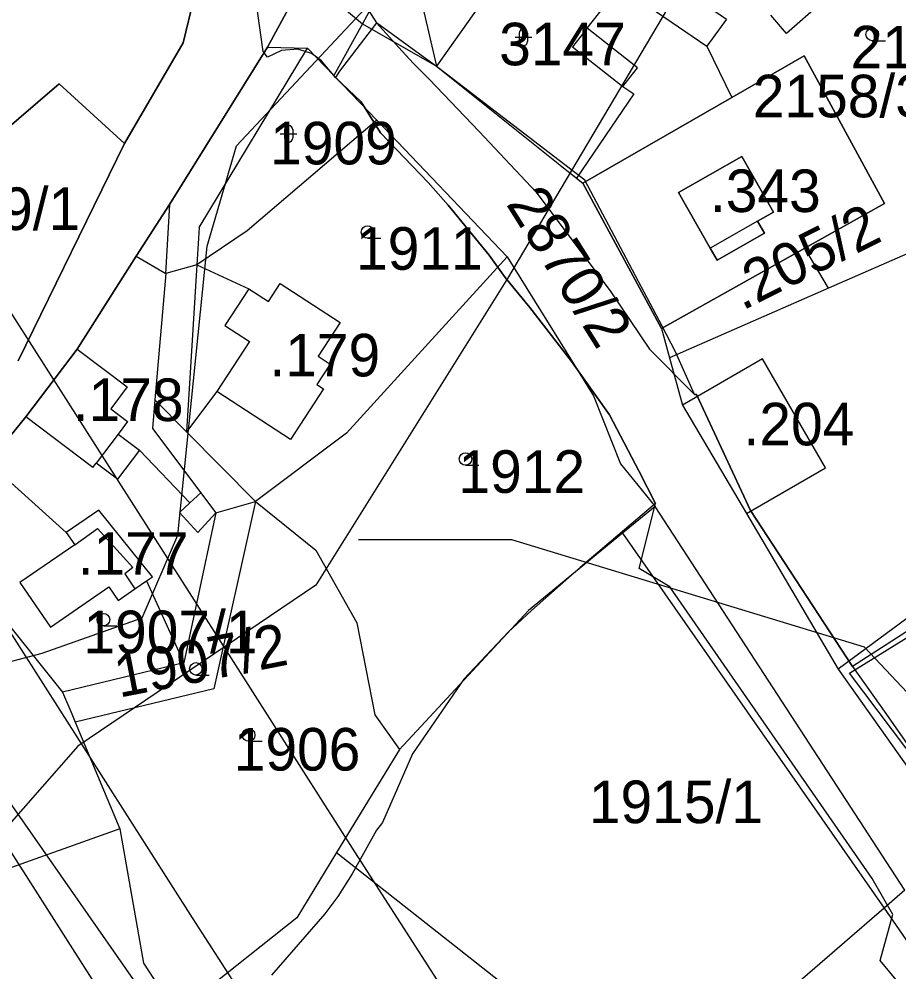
# Model space of a CAD drawing. Extents: x -564810 to -550519, y -1045831 to -1034011.
# Drawn here: x -553478.8 to -553373.4, y -1037256.8 to -1037142.6 of the extents above; entities that cross this region are included whole.
import ezdxf

# ---------------------------------------------------------------- set-up
doc = ezdxf.new("R2010")
doc.units = 0
for name, color, linetype in [('KN stav', 7, 'Continuous'), ('Obvod KPU', 7, 'Continuous'), ('Parcelní čísla', 7, 'Continuous'), ('Plynovod', 7, 'Continuous'), ('přeložka st silnice', 7, 'Continuous'), ('STG', 7, 'Continuous'), ('Vrstva 22', 7, 'Continuous'), ('Vrstva 33', 7, 'Continuous'), ('Vrstva 39', 7, 'Continuous'), ('Vrstva 4', 7, 'Continuous'), ('Vrstva 5', 7, 'Continuous'), ('zamokř ploch', 7, 'Continuous')]:
    doc.layers.add(name, color=color, linetype=linetype)

msp = doc.modelspace()

# ---------------------------------------------------------------- linework, layer by layer
at = {"layer": 'KN stav'}
for p, q in [((-553459.09, -1037145.45), (-553455.25, -1037129.3)), ((-553455.25, -1037129.3), (-553459.09, -1037145.45)), ((-553431.65, -1037135.63), (-553428.76, -1037148.24)), ((-553420.64, -1037136.79), (-553428.76, -1037148.24)), ((-553401.4, -1037137.54), (-553393.99, -1037142.61)), ((-553436.56, -1037141.26), (-553437.62, -1037143.18)), ((-553446.51, -1037141.41), (-553449, -1037145.98)), ((-553449, -1037145.98), (-553446.51, -1037141.41)), ((-553437.62, -1037143.18), (-553441.04, -1037149.38)), ((-553437.62, -1037143.18), (-553428.76, -1037148.24)), ((-553393.99, -1037142.61), (-553396.35, -1037145.86)), ((-553466.13, -1037157.51), (-553459.09, -1037145.45)), ((-553459.09, -1037145.45), (-553466.13, -1037157.51)), ((-553449, -1037145.98), (-553460.74, -1037164.81)), ((-553460.74, -1037164.81), (-553449, -1037145.98)), ((-553449, -1037145.98), (-553444.19, -1037146.09)), ((-553444.19, -1037146.09), (-553441.04, -1037149.38)), ((-553396.35, -1037145.86), (-553393.37, -1037152.01)), ((-553393.37, -1037152.01), (-553384.71, -1037147.02)), ((-553384.71, -1037147.02), (-553393.37, -1037152.01)), ((-553384.71, -1037147.02), (-553375.08, -1037164.7)), ((-553375.08, -1037164.7), (-553384.71, -1037147.02)), ((-553428.76, -1037148.24), (-553411.98, -1037161.66)), ((-553483.36, -1037158.45), (-553473.94, -1037150.36)), ((-553473.94, -1037150.36), (-553483.36, -1037158.45)), ((-553473.94, -1037150.36), (-553466.13, -1037157.51)), ((-553466.13, -1037157.51), (-553473.94, -1037150.36)), ((-553441.04, -1037149.38), (-553435.91, -1037154.74)), ((-553393.37, -1037152.01), (-553411.2, -1037162.28)), ((-553411.2, -1037162.28), (-553393.37, -1037152.01)), ((-553435.91, -1037154.74), (-553451.43, -1037167.96)), ((-553435.91, -1037154.74), (-553420.27, -1037171.08)), ((-553478.85, -1037183.54), (-553466.13, -1037157.51)), ((-553466.13, -1037157.51), (-553478.85, -1037183.54)), ((-553392.17, -1037159.06), (-553399.77, -1037163.4)), ((-553399.77, -1037163.4), (-553392.17, -1037159.06)), ((-553388.36, -1037165.73), (-553392.17, -1037159.06)), ((-553392.17, -1037159.06), (-553388.36, -1037165.73)), ((-553411.98, -1037161.66), (-553411.2, -1037162.28)), ((-553411.2, -1037162.28), (-553401.81, -1037179.68)), ((-553401.81, -1037179.68), (-553411.2, -1037162.28)), ((-553399.77, -1037163.4), (-553395.96, -1037170.07)), ((-553395.96, -1037170.07), (-553399.77, -1037163.4)), ((-553460.74, -1037164.81), (-553464.71, -1037171.02)), ((-553464.71, -1037171.02), (-553460.74, -1037164.81)), ((-553375.08, -1037164.7), (-553384.62, -1037170.05)), ((-553384.62, -1037170.05), (-553375.08, -1037164.7)), ((-553390.29, -1037166.84), (-553388.36, -1037165.73)), ((-553388.36, -1037165.73), (-553390.29, -1037166.84)), ((-553389.47, -1037168.27), (-553390.29, -1037166.84)), ((-553390.29, -1037166.84), (-553389.47, -1037168.27)), ((-553451.43, -1037167.96), (-553457.45, -1037172.06)), ((-553395.14, -1037171.51), (-553389.47, -1037168.27)), ((-553389.47, -1037168.27), (-553395.14, -1037171.51)), ((-553366.61, -1037168.19), (-553381.78, -1037174.85)), ((-553384.62, -1037170.05), (-553401.81, -1037179.68)), ((-553401.81, -1037179.68), (-553384.62, -1037170.05)), ((-553395.96, -1037170.07), (-553395.14, -1037171.51)), ((-553395.14, -1037171.51), (-553395.96, -1037170.07)), ((-553381.78, -1037174.85), (-553384.62, -1037170.05)), ((-553464.71, -1037171.02), (-553471.8, -1037182.14)), ((-553471.8, -1037182.14), (-553464.71, -1037171.02)), ((-553464.71, -1037171.02), (-553461.19, -1037173.1)), ((-553457.45, -1037172.06), (-553461.19, -1037173.1)), ((-553457.45, -1037172.06), (-553451.23, -1037174.92)), ((-553420.27, -1037171.08), (-553439.51, -1037192.21)), ((-553420.27, -1037171.08), (-553409.96, -1037187.76)), ((-553461.19, -1037173.1), (-553462.48, -1037188.24)), ((-553448.88, -1037176.45), (-553447.47, -1037174.29)), ((-553447.47, -1037174.29), (-553440.3, -1037178.96)), ((-553451.23, -1037174.92), (-553448.88, -1037176.45)), ((-553381.78, -1037174.85), (-553400.83, -1037183.2)), ((-553440.3, -1037178.96), (-553442.93, -1037183)), ((-553401.81, -1037179.68), (-553400.83, -1037183.2)), ((-553471.8, -1037182.14), (-553477.94, -1037190.27)), ((-553477.94, -1037190.27), (-553471.8, -1037182.14)), ((-553442.93, -1037183), (-553441.5, -1037183.94)), ((-553400.83, -1037183.2), (-553399.26, -1037188.87)), ((-553389.71, -1037183.33), (-553399.26, -1037188.87)), ((-553382.15, -1037196.37), (-553389.71, -1037183.33)), ((-553441.5, -1037183.94), (-553443.09, -1037186.38)), ((-553442.28, -1037186.91), (-553446.22, -1037192.96)), ((-553443.09, -1037186.38), (-553442.28, -1037186.91)), ((-553455.05, -1037187.21), (-553458.71, -1037192.05)), ((-553446.22, -1037192.96), (-553455.05, -1037187.21)), ((-553409.96, -1037187.76), (-553406.69, -1037195.91)), ((-553462.48, -1037188.24), (-553462.77, -1037191.65)), ((-553462.48, -1037188.24), (-553458.71, -1037192.05)), ((-553399.26, -1037188.87), (-553391.6, -1037201.85)), ((-553477.94, -1037190.27), (-553482.42, -1037195.74)), ((-553482.42, -1037195.74), (-553477.94, -1037190.27)), ((-553462.77, -1037191.65), (-553455.17, -1037201.76)), ((-553458.71, -1037192.05), (-553450.45, -1037200.42)), ((-553439.51, -1037192.21), (-553450.45, -1037200.42)), ((-553482.42, -1037195.74), (-553473.12, -1037204.11)), ((-553406.69, -1037195.91), (-553402.55, -1037200.99)), ((-553391.6, -1037201.85), (-553382.15, -1037196.37)), ((-553351.9, -1037199.26), (-553380.62, -1037220.48)), ((-553450.45, -1037200.42), (-553455.42, -1037222.83)), ((-553450.45, -1037200.42), (-553443.2, -1037206.24)), ((-553469.21, -1037201.43), (-553473.12, -1037204.11)), ((-553462.76, -1037209.43), (-553469.21, -1037201.43)), ((-553455.17, -1037201.76), (-553459, -1037219.73)), ((-553402.55, -1037200.99), (-553406.45, -1037204.2)), ((-553372.63, -1037246.98), (-553402.55, -1037200.99)), ((-553391.6, -1037201.85), (-553380.62, -1037220.48)), ((-553473.12, -1037204.11), (-553472.09, -1037205.61)), ((-553406.45, -1037204.2), (-553417.71, -1037213.47)), ((-553472.09, -1037205.61), (-553478.66, -1037210.11)), ((-553443.2, -1037206.24), (-553438.3, -1037214.94)), ((-553463.49, -1037209.93), (-553462.76, -1037209.43)), ((-553478.66, -1037210.11), (-553475, -1037215.45)), ((-553475, -1037215.45), (-553467.99, -1037210.64)), ((-553467.99, -1037210.64), (-553466.88, -1037212.26)), ((-553466.88, -1037212.26), (-553464.87, -1037210.87)), ((-553464.87, -1037210.87), (-553463.49, -1037209.93)), ((-553463.49, -1037209.93), (-553459, -1037219.73)), ((-553483.31, -1037211.07), (-553473.55, -1037223.23)), ((-553417.71, -1037213.47), (-553433.2, -1037230.13)), ((-553438.3, -1037214.94), (-553436.13, -1037225.95)), ((-553459, -1037219.73), (-553473.55, -1037223.23)), ((-553380.62, -1037220.48), (-553318.97, -1037307.93)), ((-553473.55, -1037223.23), (-553472.45, -1037225.86)), ((-553455.42, -1037222.83), (-553472.04, -1037226.84)), ((-553472.45, -1037225.86), (-553472.04, -1037226.84)), ((-553472.04, -1037226.84), (-553466.7, -1037239.61)), ((-553436.13, -1037225.95), (-553433.2, -1037230.13)), ((-553433.2, -1037230.13), (-553440.72, -1037242.47)), ((-553466.7, -1037239.61), (-553488.03, -1037247.22)), ((-553466.7, -1037239.61), (-553463.85, -1037255.71)), ((-553440.72, -1037242.47), (-553445.48, -1037250.28)), ((-553440.72, -1037242.47), (-553401.93, -1037272.97)), ((-553372.63, -1037246.98), (-553375.11, -1037249.12)), ((-553375.11, -1037249.12), (-553398.94, -1037269.68)), ((-553375.11, -1037249.12), (-553340.37, -1037299.72)), ((-553445.48, -1037250.28), (-553459.92, -1037261.73)), ((-553463.85, -1037255.71), (-553459.92, -1037261.73))]:
    msp.add_line(p, q, dxfattribs=at)
at = {"layer": 'Obvod KPU'}
for p, q in [((-553435.92, -1037143.06), (-553440.38, -1037148.86)), ((-553428.6, -1037148.42), (-553435.92, -1037143.06)), ((-553440.38, -1037148.86), (-553440.84, -1037149.59)), ((-553410.99, -1037161.89), (-553428.6, -1037148.42)), ((-553440.84, -1037149.59), (-553437.77, -1037152.52)), ((-553437.77, -1037152.52), (-553435.44, -1037156.23)), ((-553435.44, -1037156.23), (-553429.76, -1037162.19)), ((-553429.76, -1037162.19), (-553427.36, -1037164.9)), ((-553401.73, -1037179.39), (-553410.99, -1037161.89)), ((-553427.36, -1037164.9), (-553422.45, -1037170.91)), ((-553422.45, -1037170.91), (-553420.52, -1037173.56)), ((-553420.52, -1037173.56), (-553417.58, -1037177.15)), ((-553417.58, -1037177.15), (-553412.65, -1037183.53)), ((-553400.1, -1037182.46), (-553401.73, -1037179.39)), ((-553397.85, -1037187.58), (-553400.1, -1037182.46)), ((-553412.65, -1037183.53), (-553408.03, -1037190.02)), ((-553397.59, -1037187.57), (-553397.85, -1037187.58)), ((-553391.13, -1037201.49), (-553397.59, -1037187.57)), ((-553408.03, -1037190.02), (-553404.48, -1037196.83)), ((-553404.48, -1037196.83), (-553402.51, -1037200.63)), ((-553402.51, -1037200.63), (-553411.55, -1037208.33)), ((-553378.91, -1037220.18), (-553391.13, -1037201.49)), ((-553349.86, -1037201.44), (-553378.91, -1037220.18)), ((-553411.55, -1037208.33), (-553417.35, -1037213.46)), ((-553417.35, -1037213.46), (-553420.17, -1037216.07)), ((-553420.17, -1037216.07), (-553425.49, -1037221.7)), ((-553425.49, -1037221.7), (-553431.62, -1037230.63)), ((-553431.62, -1037230.63), (-553435.21, -1037238.86)), ((-553435.21, -1037238.86), (-553435.92, -1037239.78)), ((-553435.92, -1037239.78), (-553438.85, -1037245.01)), ((-553438.85, -1037245.01), (-553440.56, -1037247.73)), ((-553440.56, -1037247.73), (-553442.13, -1037249.82)), ((-553442.13, -1037249.82), (-553448.52, -1037257.14))]:
    msp.add_line(p, q, dxfattribs=at)
at = {"layer": 'Plynovod'}
for points in [[(-554428.56, -1035578.55), (-554428.56, -1035578.55), (-554428.56, -1035578.55), (-554027.79, -1036081.22), (-553723.76, -1036467.01), (-553550.38, -1036705.78), (-553550.38, -1036705.78), (-553522.74, -1037110.43), (-553438.57, -1037242.38), (-553213.69, -1037591.73), (-553193.58, -1037703.57), (-553145.84, -1037777.72), (-553110.67, -1037838.04), (-552972.47, -1038070.52), (-552972.47, -1038070.52), (-552302.85, -1038878.56)], [(-552322.24, -1038886.46), (-552991.86, -1038078.43), (-553130.06, -1037845.94), (-553165.24, -1037785.62), (-553212.98, -1037711.48), (-553233.08, -1037599.64), (-553457.96, -1037250.28), (-553542.14, -1037118.33), (-553569.78, -1036713.69), (-553743.15, -1036474.92), (-554047.18, -1036089.12), (-554447.95, -1035586.45)], [(-552330.5, -1038899.71), (-553000.12, -1038091.67), (-553138.32, -1037859.19), (-553173.5, -1037798.87), (-553221.24, -1037724.72), (-553241.34, -1037612.88), (-553466.22, -1037263.53), (-553550.4, -1037131.58), (-553578.03, -1036726.93), (-553751.41, -1036488.16), (-554055.44, -1036102.37), (-554456.21, -1035599.7)]]:
    msp.add_lwpolyline(points, dxfattribs=at)
at = {"layer": 'přeložka st silnice'}
msp.add_lwpolyline([(-552359.45, -1038509.27), (-552838.68, -1038201.82), (-552981.64, -1038092.23), (-553086.65, -1037975.23), (-553204.95, -1037781.11), (-553324.39, -1037500.52), (-553448.24, -1037281.74), (-553591.55, -1037076.57), (-553686.12, -1036910.24), (-553749.25, -1036695.02), (-553795.26, -1036480.46), (-553954.63, -1036164.34)], dxfattribs=at)
at = {"layer": 'STG'}
for points in [[(-553196.13, -1036789.62), (-553277.88, -1036851.18), (-553308.2, -1036910.9), (-553330.24, -1036961.43), (-553350.45, -1037016.56), (-553366.98, -1037068.01), (-553390.87, -1037124.06), (-553420.26, -1037173.67), (-553443.22, -1037210.43), (-553471.7, -1037229.72), (-553504.77, -1037267.39), (-553528.65, -1037307.82), (-553552.53, -1037334.46), (-553583.76, -1037353.76), (-553622.34, -1037363.86), (-553655.41, -1037373.05), (-553676.54, -1037388.67), (-553691.23, -1037407.05)], [(-553189.7, -1037906.87), (-553173.54, -1037875.73), (-553173.54, -1037844.49), (-553177.21, -1037805.9), (-553179.05, -1037752.61), (-553180.89, -1037714.02), (-553177.21, -1037642.35), (-553177.21, -1037583.55), (-553184.56, -1037504.53), (-553188.23, -1037491.67), (-553201.09, -1037462.27), (-553252.53, -1037350.17), (-553318.67, -1037280.35), (-553377.46, -1037217.87), (-553419.71, -1037205), (-553438.08, -1037205)]]:
    msp.add_lwpolyline(points, dxfattribs=at)
at = {"layer": 'Vrstva 33'}
msp.add_lwpolyline([(-553735.18, -1037395.91), (-553715.41, -1037374.01), (-553702.7, -1037360.58), (-553674.45, -1037357.05), (-553634.9, -1037356.34), (-553617.24, -1037349.99), (-553591.11, -1037328.08), (-553551.56, -1037292.76), (-553528.96, -1037277.92), (-553521.2, -1037270.85), (-553506.36, -1037247.54), (-553495.77, -1037230.58), (-553486.59, -1037221.39), (-553476, -1037218.57), (-553463.99, -1037214.33), (-553459.75, -1037204.44), (-553456.22, -1037169.82), (-553452.69, -1037157.81), (-553430.8, -1037134.34), (-553432.21, -1037117.39), (-553439.98, -1037092.66), (-553437.86, -1037027.66), (-553431.51, -1036952.06)], dxfattribs=at)
at = {"layer": 'Vrstva 39'}
for points in [[(-553449.52, -1037146.48), (-553450.91, -1037136.53), (-553441.26, -1037131.44)], [(-553441.26, -1037131.44), (-553440.71, -1037132.33), (-553439.47, -1037136.25), (-553438.02, -1037139.8), (-553435.92, -1037143.06), (-553433.28, -1037146.01), (-553431.54, -1037147.91), (-553429.64, -1037149.79), (-553423.64, -1037156.07), (-553416.81, -1037163.34), (-553407.85, -1037175.29), (-553403.25, -1037182.16), (-553397.85, -1037187.58), (-553397.59, -1037187.57), (-553391.13, -1037201.49), (-553378.91, -1037220.18), (-553374.94, -1037225.79), (-553358.62, -1037249.1)], [(-553354.75, -1037280.54), (-553375.59, -1037255.4), (-553374.08, -1037249.88), (-553376.57, -1037245.59), (-553400.8, -1037210.61), (-553404.46, -1037208.44), (-553402.51, -1037200.63), (-553404.48, -1037196.83), (-553408.03, -1037190.02), (-553412.65, -1037183.53), (-553417.58, -1037177.15), (-553420.52, -1037173.56), (-553422.45, -1037170.91), (-553427.36, -1037164.9), (-553429.76, -1037162.19), (-553435.44, -1037156.23), (-553437.77, -1037152.52), (-553440.84, -1037149.59), (-553442.55, -1037147.59), (-553443.72, -1037146.74), (-553445.34, -1037146.21), (-553447.33, -1037146.36), (-553448.98, -1037147.19), (-553449.52, -1037146.48)]]:
    msp.add_lwpolyline(points, dxfattribs=at)
at = {"layer": 'Vrstva 4'}
for p, q in [((-553442.86, -1037138.8), (-553437.62, -1037143.17)), ((-553405.18, -1037139.82), (-553396.35, -1037145.86)), ((-553410.68, -1037143.7), (-553408.58, -1037141.04)), ((-553382.61, -1037140.65), (-553386.82, -1037144.32)), ((-553386.82, -1037144.32), (-553388.7, -1037142.16)), ((-553410.68, -1037143.7), (-553412.45, -1037145.95)), ((-553404.67, -1037148.44), (-553410.68, -1037143.7)), ((-553457.17, -1037167.56), (-553444.19, -1037146.09)), ((-553412.45, -1037145.95), (-553406.44, -1037150.69)), ((-553406.44, -1037150.69), (-553404.67, -1037148.44)), ((-553406.44, -1037150.69), (-553405.09, -1037151.57)), ((-553405.09, -1037151.57), (-553411.98, -1037161.65)), ((-553413.9, -1037160.15), (-553412.07, -1037161.6)), ((-553460.74, -1037164.81), (-553461.2, -1037173.1)), ((-553390.29, -1037166.83), (-553395.96, -1037170.07)), ((-553457.17, -1037167.56), (-553457.45, -1037172.05)), ((-553457.45, -1037172.05), (-553458.71, -1037192.04)), ((-553451.23, -1037174.91), (-553454.1, -1037179.32)), ((-553454.1, -1037179.32), (-553451.16, -1037181.23)), ((-553471.8, -1037182.14), (-553465.79, -1037186.68)), ((-553451.16, -1037181.23), (-553455.05, -1037187.21)), ((-553465.79, -1037186.68), (-553467.77, -1037189.3)), ((-553469.91, -1037196.33), (-553477.94, -1037190.27)), ((-553467.77, -1037189.3), (-553465.76, -1037190.83)), ((-553465.76, -1037190.83), (-553466.89, -1037192.33)), ((-553466.89, -1037192.33), (-553469.51, -1037195.8)), ((-553466.89, -1037192.33), (-553464.34, -1037194.26)), ((-553464.34, -1037194.26), (-553466.96, -1037197.72)), ((-553458.28, -1037200.56), (-553464.34, -1037194.26)), ((-553469.91, -1037196.33), (-553469.51, -1037195.8)), ((-553466.96, -1037197.72), (-553469.51, -1037195.8)), ((-553458.28, -1037200.56), (-553456.97, -1037199.36)), ((-553458.28, -1037200.56), (-553459.54, -1037201.71)), ((-553455.17, -1037201.76), (-553450.45, -1037200.42)), ((-553457.34, -1037204.11), (-553459.54, -1037201.71)), ((-553455.17, -1037201.76), (-553457.34, -1037204.11)), ((-553472.09, -1037205.61), (-553469.36, -1037203.66)), ((-553469.36, -1037203.66), (-553465.11, -1037208.31)), ((-553406.45, -1037204.2), (-553375.11, -1037249.12)), ((-553465.11, -1037208.31), (-553466.1, -1037209.06)), ((-553466.1, -1037209.06), (-553464.87, -1037210.87))]:
    msp.add_line(p, q, dxfattribs=at)
at = {"layer": 'Vrstva 5'}
msp.add_lwpolyline([(-553256.7, -1037419.19), (-553309.59, -1037318.2), (-553345.31, -1037266.01), (-553379.27, -1037220.96), (-553348.51, -1037201.92), (-553363, -1037168.88), (-553368.59, -1037125.32), (-553373.89, -1037106.31), (-553391.61, -1037056.99), (-553401.27, -1037037.61), (-553385.26, -1037032.65), (-553371.98, -1037026.23), (-553288.46, -1037008.44), (-553257.63, -1037001.12), (-553217.16, -1037059.76), (-553199.99, -1037048.7), (-553110.11, -1037156.36)], dxfattribs=at)
at = {"layer": 'zamokř ploch'}
for p, q in [((-553418.83, -1037144.29), (-553418.83, -1037145.29)), ((-553417.83, -1037144.29), (-553417.83, -1037145.29)), ((-553419.33, -1037144.79), (-553417.33, -1037144.79)), ((-553376.55, -1037145.2), (-553374.95, -1037145.2)), ((-553446.96, -1037155.85), (-553446.96, -1037156.85)), ((-553445.96, -1037155.85), (-553445.96, -1037156.85)), ((-553447.46, -1037156.35), (-553445.46, -1037156.35)), ((-553437.02, -1037168.87), (-553435.42, -1037168.87)), ((-553425.28, -1037196.06), (-553423.68, -1037196.06)), ((-553468.65, -1037215.31), (-553467.05, -1037215.31)), ((-553457.58, -1037221.2), (-553455.98, -1037221.2)), ((-553451.25, -1037229.13), (-553449.65, -1037229.13))]:
    msp.add_line(p, q, dxfattribs=at)
for centre in [(-553376.55, -1037144.45), (-553437.02, -1037168.12), (-553425.28, -1037195.31), (-553468.65, -1037214.56), (-553457.58, -1037220.45), (-553451.25, -1037228.38)]:
    msp.add_circle(centre, 0.75, dxfattribs=at)
for centre, start, end in [((-553418.33, -1037144.29), 0, 180), ((-553418.33, -1037145.29), 180, 0), ((-553446.47, -1037155.86), 0, 180), ((-553446.47, -1037156.86), 180, 0)]:
    msp.add_arc(centre, 0.5, start, end, dxfattribs=at)

# ---------------------------------------------------------------- texts
at = {"layer": 'Parcelní čísla'}
for s, p in [('3147', (-553421.24, -1037148.15)), ('2158/2', (-553379.14, -1037148.52)), ('2158/3', (-553390.86, -1037154.38)), ('1909', (-553448.68, -1037160.02)), ('429/1', (-553488.49, -1037167.88)), ('1911', (-553438.39, -1037172.64)), ('1912', (-553426.12, -1037199.37)), ('1907/1', (-553471.05, -1037218.58)), ('1906', (-553453.04, -1037232.64)), ('1915/1', (-553410.5, -1037238.94))]:
    msp.add_text(s, height=5.1, dxfattribs=at).set_placement(p)
for s, rotation, p in [('2870/2', 302.1291, (-553420.49, -1037164.74)), ('1907/2', 11.0674, (-553466.77, -1037223.92))]:
    msp.add_text(s, height=5.1, rotation=rotation, dxfattribs=at).set_placement(p)
at = {"layer": 'Vrstva 22'}
for s, p in [('.343', (-553395.99, -1037165.73)), ('.179', (-553448.77, -1037185.42)), ('.178', (-553472.32, -1037190.77)), ('.204', (-553391.97, -1037193.68)), ('.177', (-553471.73, -1037209.18))]:
    msp.add_text(s, height=5.1, dxfattribs=at).set_placement(p)
msp.add_text('.205/2', height=5.1, rotation=26.5779, dxfattribs=at).set_placement((-553392.11, -1037177.58))

doc.saveas('drawing.dxf')
